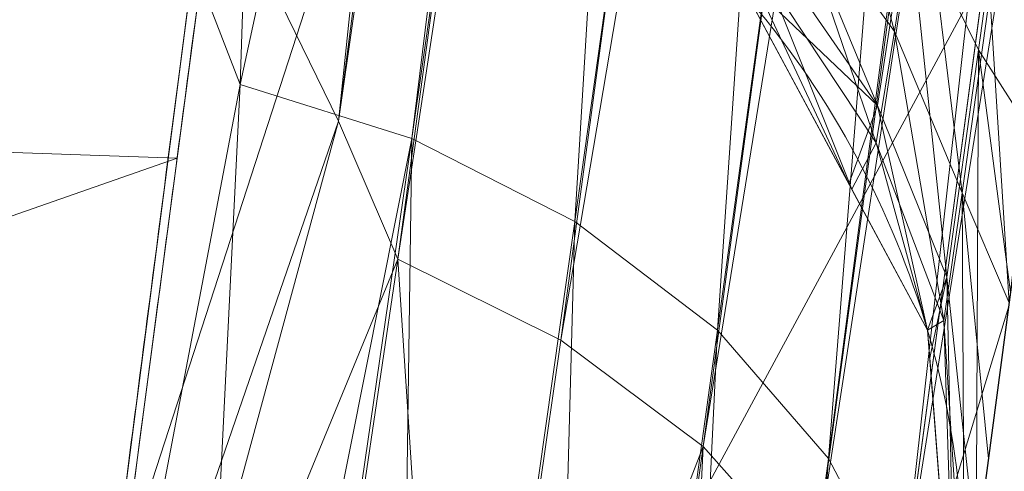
# Model space of a CAD drawing. Header units: millimetres. Extents: x -72 to 72, y -145 to 145.
# Tile 323 of 522: x -53.532 to -53.204, y 28.529 to 28.679. Entities that reach past the tile are written whole.
import ezdxf

# ---------------------------------------------------------------- set-up
doc = ezdxf.new("R2010")
doc.units = ezdxf.units.MM
doc.layers.add('1', color=7, linetype='CONTINUOUS')

msp = doc.modelspace()

# ---------------------------------------------------------------- linework, layer by layer
at = {"layer": '1', "color": 163, "linetype": 'Continuous', "lineweight": 13}
for p, q in [((-56.00921951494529, 7.430836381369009, -15.81189520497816), (-52.15256519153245, 36.50000000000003, -15.77823869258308)), ((-52.1525651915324, 36.49999999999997, -40.22176130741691), (-56.00921951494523, 7.430836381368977, -40.18810479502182))]:
    msp.add_line(p, q, dxfattribs=at)
at = {"layer": '1', "color": 163, "linetype": 'Continuous', "lineweight": 13, "extrusion": (0, 0, -1)}
for centre, radius in [((0, 2.781752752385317e-14, 144.004626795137), 61.0180546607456), ((-5.6843418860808e-14, -1.73472347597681e-14, 147), 60.9142135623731), ((3.46944695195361e-15, 0, 145), 60), ((-5.6843418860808e-14, -1.73472347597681e-14, 146), 59.50000000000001), ((0, -8.448341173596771e-14, 124.369789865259), 56.3952855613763)]:
    msp.add_circle(centre, radius, dxfattribs=at)
at = {"layer": '1', "color": 163, "linetype": 'Continuous', "lineweight": 13}
for centre, radius in [((0, -2.03130073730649e-13, -145), 60.4433756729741), ((5.6843418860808e-14, -1.73472347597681e-14, -146.707106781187), 60.20710678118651), ((-3.46944695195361e-15, 0, -146), 60)]:
    msp.add_circle(centre, radius, dxfattribs=at)
for centre, radius, start, end in [((0, 1.973953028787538e-14, -142.505083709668), 63.56377365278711, 137.7213100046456, 170.3791450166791), ((-53.5177484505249, 28.4910968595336, -23.6045386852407), 0.3, 352.4426084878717, 88.0000000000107)]:
    msp.add_arc(centre, radius, start, end, dxfattribs=at)
at = {"layer": '1', "color": 163, "linetype": 'Continuous', "lineweight": 13, "extrusion": (0, 0, -1)}
msp.add_arc((53.5177484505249, 28.4910968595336, 24.7140438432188), 0.3, 91.99999999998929, 187.5573915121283, dxfattribs=at)
at = {"layer": '1', "color": 163, "linetype": 'Continuous', "lineweight": 13}
for points, knots in [([(-55.85494532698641, 7.407445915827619, -13.2875975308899), (-55.82645239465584, 7.577320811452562, -13.23982112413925), (-55.76853522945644, 7.914895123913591, -13.13734433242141), (-55.64919850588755, 8.582914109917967, -12.91186899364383), (-55.43158160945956, 9.73691020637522, -12.47956651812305), (-55.0952656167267, 11.35428247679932, -11.79577721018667), (-54.64820188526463, 13.26387914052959, -10.92701186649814), (-54.15583694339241, 15.14866931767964, -10.02887431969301), (-53.61637115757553, 17.01449440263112, -9.11850107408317), (-53.0291365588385, 18.86358245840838, -8.203502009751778), (-52.39393467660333, 20.6976801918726, -7.290371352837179), (-51.71058913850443, 22.51872319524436, -6.385963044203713), (-50.97868889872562, 24.32680502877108, -5.493489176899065), (-49.93588671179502, 26.71750527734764, -4.319836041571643), (-48.50419212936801, 29.66625267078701, -2.890872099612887), (-46.57228500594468, 33.13358202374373, -1.257850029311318), (-45.13440071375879, 35.38883449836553, -0.2420193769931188), (-44.37604523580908, 36.50001129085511, 0.2429181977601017)], [0, 0, 0, 0, 0.015625, 0.03125, 0.0625, 0.125, 0.1875, 0.25, 0.3125, 0.375, 0.4375, 0.5, 0.5625, 0.625, 0.75, 0.875, 1, 1, 1, 1]), ([(-51.58127695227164, 36.49990215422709, -45.0071558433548), (-51.65224214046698, 36.23769391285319, -44.85745444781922), (-51.78977976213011, 35.70877376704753, -44.56353588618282), (-51.98289880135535, 34.89774026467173, -44.15051885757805), (-52.16287884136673, 34.06315945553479, -43.77743846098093), (-52.30135949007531, 33.34414071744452, -43.5213565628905), (-52.40472141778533, 32.75228106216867, -43.36462872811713), (-52.50018652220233, 32.16552045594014, -43.24975382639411), (-52.56697151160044, 31.70606232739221, -43.20912748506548), (-52.60982591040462, 31.38292883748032, -43.20913215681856), (-52.65268196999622, 31.06006398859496, -43.20861829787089), (-52.73428464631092, 30.44508124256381, -43.20782639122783), (-52.97700965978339, 28.61550141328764, -43.20576442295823), (-53.34420262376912, 25.84807621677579, -43.20233151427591), (-53.83377524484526, 22.15817348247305, -43.19787737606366), (-54.32334780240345, 18.46827087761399, -43.19342353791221), (-54.81292852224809, 14.77836909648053, -43.18891410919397), (-55.22086834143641, 11.70344482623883, -43.18545810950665), (-55.54732604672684, 9.243520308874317, -43.18196879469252), (-55.71051244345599, 8.013551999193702, -43.18051480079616), (-55.79205085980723, 7.398560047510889, -43.1801628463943)], [0, 0, 0, 0, 0.03125, 0.0625, 0.09375, 0.125, 0.140625, 0.15625, 0.1859375, 0.1875, 0.1890625, 0.21875, 0.25, 0.375, 0.5, 0.625, 0.75, 0.875, 0.9375, 1, 1, 1, 1]), ([(-56.49999999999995, 3.39911794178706e-11, 18.8148207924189), (-56.50000000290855, 0.8525320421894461, 18.81481937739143), (-56.43968527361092, 2.557543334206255, 18.79918655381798), (-56.08015889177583, 5.949738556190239, 18.7092512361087), (-55.18827118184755, 10.12382623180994, 18.49386785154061), (-53.45218122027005, 14.92966666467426, 18.08973159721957), (-51.11647556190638, 19.46227931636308, 17.55492511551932), (-48.25430524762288, 23.65957467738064, 16.89615347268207), (-44.94082940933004, 27.49541794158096, 16.14451985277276), (-41.24777732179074, 30.94825394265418, 15.33190842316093), (-38.57396060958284, 32.99249378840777, 14.75638544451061), (-37.19420519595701, 33.94961235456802, 14.4620287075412)], [0, 0, 0, 0, 0.0625, 0.125, 0.25, 0.375, 0.5, 0.625, 0.75, 0.875, 1, 1, 1, 1]), ([(-53.8505784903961, 29.20403469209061, -24.97916323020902), (-53.80995407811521, 29.50785784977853, -24.8715847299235), (-53.74809047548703, 29.97049541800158, -24.73843407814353), (-53.66331848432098, 30.60436852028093, -24.63343059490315), (-53.59818648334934, 31.09133502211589, -24.59719485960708), (-53.54420424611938, 31.49489039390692, -24.60509150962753), (-53.50127615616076, 31.81528964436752, -24.64643646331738), (-53.46926851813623, 32.05377827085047, -24.70326165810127), (-53.4388952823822, 32.2793032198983, -24.79888358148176), (-53.41246607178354, 32.47424331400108, -24.95192753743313), (-53.39891916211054, 32.57330555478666, -25.13228562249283), (-53.39432775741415, 32.60644324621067, -25.29281761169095), (-53.39343826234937, 32.61231597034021, -25.41668317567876), (-53.39537684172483, 32.59718286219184, -25.53719245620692), (-53.40290931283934, 32.54048528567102, -25.69146767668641), (-53.42076800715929, 32.40703563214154, -25.84957558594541), (-53.44907552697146, 32.1939860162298, -25.97428742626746), (-53.50742674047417, 31.75133855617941, -26.19271582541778), (-53.57713897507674, 31.2227548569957, -26.42342787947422), (-53.65695784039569, 30.61683202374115, -26.68376272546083), (-53.7160217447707, 30.1683458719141, -26.89301384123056), (-53.77415743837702, 29.72676815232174, -27.11723933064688), (-53.82107224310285, 29.3701740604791, -27.32282415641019), (-53.85716346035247, 29.09560809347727, -27.50338833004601), (-53.883291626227, 28.89660614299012, -27.64969029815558), (-53.90793710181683, 28.70853319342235, -27.81379384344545), (-53.93738282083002, 28.48335023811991, -28.0677781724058), (-53.96469487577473, 28.27385675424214, -28.43030750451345), (-53.98269879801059, 28.13451802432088, -28.92095779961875), (-53.9874595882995, 28.09548801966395, -29.42773065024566), (-53.98350580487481, 28.12283504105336, -29.84422734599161), (-53.97497156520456, 28.18536012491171, -30.17315702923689), (-53.96211849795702, 28.28059141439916, -30.50006231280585), (-53.93828399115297, 28.45849256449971, -30.87962728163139), (-53.89656161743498, 28.77133550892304, -31.28247585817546), (-53.82790191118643, 29.28681685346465, -31.71700685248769), (-53.74741965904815, 29.89114129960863, -32.00664919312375), (-53.66144889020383, 30.53652825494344, -32.18450179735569), (-53.57485665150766, 31.1863429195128, -32.29698683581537), (-53.50878543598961, 31.68198040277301, -32.32390192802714), (-53.4644445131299, 32.01455512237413, -32.32390952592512)], [0, 0, 0, 0, 0.0625, 0.09375, 0.125, 0.15625, 0.171875, 0.1875, 0.203125, 0.21875, 0.234375, 0.2421875, 0.25, 0.2578125, 0.265625, 0.28125, 0.296875, 0.3125, 0.375, 0.40625, 0.4375, 0.46875, 0.5, 0.515625, 0.53125, 0.546875, 0.5625, 0.59375, 0.625, 0.65625, 0.6875, 0.703125, 0.71875, 0.75, 0.78125, 0.8125, 0.875, 0.90625, 0.9375, 1, 1, 1, 1]), ([(-53.0396221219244, 32.01462385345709, -32.33874449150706), (-53.08345532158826, 31.68104114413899, -32.33875929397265), (-53.14876363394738, 31.18376002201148, -32.31176600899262), (-53.23433331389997, 30.53134963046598, -32.19869059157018), (-53.3192766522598, 29.88301145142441, -32.01972354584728), (-53.39870631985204, 29.27544877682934, -31.72796486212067), (-53.46621460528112, 28.75704765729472, -31.28957931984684), (-53.50702970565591, 28.44250079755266, -30.88272340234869), (-53.53005307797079, 28.26417107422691, -30.4996560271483), (-53.54224353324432, 28.16906979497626, -30.17013006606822), (-53.55011080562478, 28.10693565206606, -29.83889636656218), (-53.55324655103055, 28.08025905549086, -29.41994612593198), (-53.54745137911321, 28.12079892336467, -28.91003871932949), (-53.5283040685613, 28.26323419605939, -28.41566266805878), (-53.50001741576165, 28.47640185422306, -28.05092192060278), (-53.46976401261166, 28.70524296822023, -27.79559202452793), (-53.436178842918, 28.95875719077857, -27.57672163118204), (-53.39070645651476, 29.3004060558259, -27.34538198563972), (-53.3334507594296, 29.72991549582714, -27.09813812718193), (-53.27434759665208, 30.1728843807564, -26.87372235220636), (-53.21432851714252, 30.62254379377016, -26.66432132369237), (-53.1535026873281, 31.07809105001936, -26.46893661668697), (-53.09283823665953, 31.53144334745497, -26.27118660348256), (-53.04270695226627, 31.90589260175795, -26.09958182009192), (-53.00813902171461, 32.16392908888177, -25.97150896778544), (-52.98889901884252, 32.30567645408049, -25.89050316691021), (-52.97111084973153, 32.43431817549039, -25.79586039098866), (-52.95698484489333, 32.53490611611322, -25.66982252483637), (-52.94978618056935, 32.58546727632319, -25.51797548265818), (-52.94810404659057, 32.59684630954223, -25.4002737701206), (-52.94907538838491, 32.58891226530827, -25.27849673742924), (-52.95394312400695, 32.55245847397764, -25.12230271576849), (-52.96787871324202, 32.45086150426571, -24.94990069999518), (-52.99436227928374, 32.2565399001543, -24.80443762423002), (-53.02450453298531, 32.03239695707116, -24.71299796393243), (-53.05620034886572, 31.79494048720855, -24.65886809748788), (-53.09860706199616, 31.47594312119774, -24.61969240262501), (-53.15199332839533, 31.07278241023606, -24.61340375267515), (-53.2163161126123, 30.5869836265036, -24.65141034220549), (-53.29999519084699, 29.9544691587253, -24.75843714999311), (-53.36104741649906, 29.49253854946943, -24.89285215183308), (-53.40113131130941, 29.1890975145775, -25.0012334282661)], [0, 0, 0, 0, 0.0625, 0.09375, 0.125, 0.1875, 0.21875, 0.25, 0.28125, 0.296875, 0.3125, 0.34375, 0.375, 0.40625, 0.4375, 0.453125, 0.46875, 0.5, 0.53125, 0.5625, 0.59375, 0.625, 0.65625, 0.6875, 0.703125, 0.7109375, 0.71875, 0.734375, 0.7421875, 0.75, 0.7578125, 0.765625, 0.78125, 0.796875, 0.8125, 0.828125, 0.84375, 0.875, 0.90625, 0.9375, 1, 1, 1, 1]), ([(-53.11420727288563, 29.251714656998, -25.28314032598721), (-53.07337368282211, 29.55949394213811, -25.17321609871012), (-53.01050761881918, 30.03334089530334, -25.03681454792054), (-52.92472795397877, 30.67989692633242, -24.93695722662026), (-52.87055775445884, 31.08819963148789, -24.9143772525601), (-52.82712041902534, 31.4156043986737, -24.92156684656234), (-52.79472954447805, 31.65974752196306, -24.94496111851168), (-52.7681287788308, 31.86024825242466, -24.98628744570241), (-52.74766238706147, 32.01451172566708, -25.04344835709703), (-52.7357479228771, 32.10431586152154, -25.09313498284), (-52.72748424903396, 32.16660251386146, -25.14729066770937), (-52.72092545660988, 32.2160387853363, -25.21347460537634), (-52.71778893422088, 32.23968002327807, -25.28292966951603), (-52.71657900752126, 32.24879973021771, -25.34405068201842), (-52.71608062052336, 32.25255627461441, -25.38512377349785), (-52.7164421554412, 32.24983123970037, -25.45762554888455), (-52.72062386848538, 32.21831197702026, -25.53624583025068), (-52.72804474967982, 32.1623777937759, -25.59704612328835), (-52.73660050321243, 32.09788961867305, -25.64796077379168), (-52.74822542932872, 32.01026784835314, -25.70132399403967), (-52.76280244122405, 31.90039501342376, -25.75623240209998), (-52.77779970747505, 31.78735455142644, -25.80427646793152), (-52.79284645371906, 31.67394113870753, -25.85123403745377), (-52.81273765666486, 31.52401309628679, -25.9169942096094), (-52.83239350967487, 31.37585898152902, -25.98674700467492), (-52.85176858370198, 31.22982121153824, -26.06085993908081), (-52.87125650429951, 31.08293287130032, -26.13324354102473), (-52.8960042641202, 30.89639899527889, -26.21750610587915), (-52.91863663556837, 30.7258096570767, -26.28693596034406), (-52.93390458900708, 30.61072891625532, -26.32960333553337), (-52.94402066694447, 30.53447994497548, -26.35931526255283), (-52.9714359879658, 30.32783958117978, -26.44864731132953), (-53.00568424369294, 30.06969662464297, -26.57315447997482), (-53.04460250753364, 29.77635392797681, -26.71876277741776), (-53.08332119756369, 29.48451549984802, -26.8674625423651), (-53.13058915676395, 29.12823777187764, -27.06995409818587), (-53.17559559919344, 28.78900601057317, -27.30054561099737), (-53.20915333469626, 28.53606778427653, -27.51026589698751), (-53.2402020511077, 28.3020410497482, -27.74116471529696), (-53.27189666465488, 28.06314592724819, -28.07874691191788), (-53.30591614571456, 27.80672733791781, -28.69011872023), (-53.31618856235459, 27.72929997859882, -29.52123865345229), (-53.30091506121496, 27.8444225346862, -30.34569726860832), (-53.27052785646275, 28.07346318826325, -30.87750536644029), (-53.24774376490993, 28.24519610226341, -31.15857704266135), (-53.22796076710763, 28.39430855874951, -31.3553311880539), (-53.2058624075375, 28.56087283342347, -31.53720072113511), (-53.173869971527, 28.80201276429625, -31.76029207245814), (-53.11193086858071, 29.26887283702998, -32.09761337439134), (-53.01108148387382, 30.02901544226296, -32.4189215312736), (-52.9042321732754, 30.8343819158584, -32.57485926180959), (-52.81777041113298, 31.48607919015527, -32.63042108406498), (-52.77438358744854, 31.81310322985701, -32.63855852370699), (-52.75269788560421, 31.9765571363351, -32.63855852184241)], [0, 0, 0, 0, 0.0625, 0.09375, 0.125, 0.140625, 0.15625, 0.171875, 0.1796875, 0.1875, 0.19140625, 0.1953125, 0.203125, 0.205078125, 0.20703125, 0.2109375, 0.21875, 0.22265625, 0.2265625, 0.234375, 0.2421875, 0.25, 0.2578125, 0.265625, 0.28125, 0.2890625, 0.296875, 0.3125, 0.328125, 0.33203125, 0.3359375, 0.34375, 0.375, 0.390625, 0.40625, 0.4375, 0.46875, 0.484375, 0.5, 0.53125, 0.5625, 0.625, 0.6875, 0.71875, 0.734375, 0.75, 0.765625, 0.78125, 0.8125, 0.875, 0.9375, 0.96875, 1, 1, 1, 1]), ([(-53.1142072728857, 29.251714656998, -25.2831403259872), (-53.1198259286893, 29.2093645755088, -25.2982657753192), (-53.12570754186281, 29.165032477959, -25.3085961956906), (-53.1405067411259, 29.0534849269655, -25.3215025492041), (-53.14968361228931, 28.9843151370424, -25.3176370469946), (-53.1670984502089, 28.8530524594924, -25.2874496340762), (-53.175578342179, 28.7891360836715, -25.2607399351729), (-53.1906589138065, 28.6754677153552, -25.1886655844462), (-53.1974741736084, 28.6240983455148, -25.1423988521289), (-53.20854011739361, 28.540689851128, -25.0370187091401), (-53.2129520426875, 28.5074353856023, -24.9765218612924), (-53.2188195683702, 28.4632094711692, -24.8495564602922), (-53.2203543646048, 28.4516410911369, -24.7813374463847), (-53.2203543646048, 28.4516410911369, -24.7140438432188)], [0, 0, 0, 0, 0.117424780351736, 0.117424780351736, 0.294882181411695, 0.294882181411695, 0.472126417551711, 0.472126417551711, 0.648568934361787, 0.648568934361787, 0.824258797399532, 0.824258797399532, 1, 1, 1, 1]), ([(-53.2203543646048, 28.4516410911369, -23.6045386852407), (-53.2203543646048, 28.4516410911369, -23.542815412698), (-53.2190663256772, 28.461349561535, -23.4803698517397), (-53.2138670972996, 28.5005382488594, -23.3572101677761), (-53.2096378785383, 28.5324155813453, -23.2955243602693), (-53.1988661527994, 28.613606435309, -23.1877075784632), (-53.1921692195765, 28.6640839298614, -23.1401059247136), (-53.177287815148, 28.7762510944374, -23.0654878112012), (-53.1688979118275, 28.8394891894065, -23.0374343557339), (-53.1602532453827, 28.9046475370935, -23.0209411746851)], [0, 0, 0, 0, 0.232600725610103, 0.232600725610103, 0.488048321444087, 0.488048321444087, 0.744040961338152, 0.744040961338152, 1, 1, 1, 1]), ([(-43.49406425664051, 28.81303012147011, 9.620447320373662), (-43.92214782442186, 28.40250452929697, 9.251298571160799), (-44.7540545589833, 27.5747907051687, 8.492518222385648), (-46.32434367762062, 25.89357736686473, 6.90503926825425), (-48.117922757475, 23.74553324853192, 4.81046271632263), (-49.69540610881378, 21.54280172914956, 2.602856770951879), (-50.8308838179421, 19.75379474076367, 0.7804311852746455), (-51.61966501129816, 18.40078680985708, -0.6126529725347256), (-52.34854273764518, 17.03388603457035, -2.024556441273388), (-53.01897271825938, 15.65156862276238, -3.450374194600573), (-53.59199337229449, 14.34417674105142, -4.800790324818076), (-53.96342189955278, 13.40864849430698, -5.769931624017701), (-54.17204035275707, 12.85176203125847, -6.348342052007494), (-54.37670119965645, 12.29306055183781, -6.926387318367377), (-54.7050176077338, 11.34015020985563, -7.894232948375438), (-55.12465099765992, 9.961197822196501, -9.229742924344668), (-55.4561781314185, 8.6866414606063, -10.37814030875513), (-55.66777480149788, 7.746774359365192, -11.13127746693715), (-55.78348839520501, 7.188218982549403, -11.53516787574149), (-55.83992456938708, 6.898553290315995, -11.72213740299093), (-55.86788348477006, 6.750159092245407, -11.8099598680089)], [0, 0, 0, 0, 0.0625, 0.125, 0.25, 0.375, 0.4375, 0.5, 0.5625, 0.625, 0.6875, 0.73828125, 0.75, 0.76171875, 0.8125, 0.875, 0.9375, 0.96875, 0.984375, 1, 1, 1, 1])]:
    msp.add_open_spline(points, degree=3, knots=knots, dxfattribs=at)
for points in [[(-55.64790219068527, 24.7760433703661, -146.9999998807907), (-40.75956344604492, 45.26808112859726, -146.9999998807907), (-44.90850120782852, 44.20536756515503, -146.9999998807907), (-48.32958057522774, 42.23020374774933, -146.9999998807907)], [(-55.64790219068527, 24.7760433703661, -146.9999998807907), (-52.25826054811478, 41.81728512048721, -146.9999998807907), (-56.01524189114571, 43.03799942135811, -146.9999998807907)], [(-55.17275258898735, 42.60606318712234, -142.3978209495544), (-51.58183351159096, 41.77051782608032, -142.4560397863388), (-59.57487970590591, 22.16274105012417, -142.5050795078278)], [(-48.32958057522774, 42.23020374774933, -146.9999998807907), (-52.25826054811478, 41.81728512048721, -146.9999998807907), (-55.64790219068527, 24.7760433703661, -146.9999998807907)], [(-59.57487970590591, 22.16274105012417, -142.5050795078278), (-51.58183351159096, 41.77051782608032, -142.4560397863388), (-49.467783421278, 41.93683713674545, -142.4825936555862)], [(-49.467783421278, 41.93683713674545, -142.4825936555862), (-48.48527908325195, 41.10390692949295, -142.5050795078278), (-59.57487970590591, 22.16274105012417, -142.5050795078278)], [(-56.89024180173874, 41.52245447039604, -163.0000025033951), (-52.44118720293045, 40.07687047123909, -163.0000025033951), (-55.84102869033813, -40.98785668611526, -163.0000025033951), (-62.30000033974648, 2.306488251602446e-14, -163.0000025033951)], [(-51.26524344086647, -40.01524299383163, -163.0000025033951), (-55.84102869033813, -40.98785668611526, -163.0000025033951), (-52.44118720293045, 40.07687047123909, -163.0000025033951)], [(-50.327118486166, 39.30196911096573, -124.499998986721), (-66.3716048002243, 38.97576406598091, -124.7374713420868), (-48.8397516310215, 28.19764241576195, -124.3697926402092)], [(-48.8397516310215, 28.19764241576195, -124.3697926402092), (-66.3716048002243, 38.97576406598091, -124.7374713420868), (-63.87515366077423, 24.81896802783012, -124.5815604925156)], [(-54.11678180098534, 14.93554562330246, -10.03859750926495), (-52.15256661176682, 36.4999994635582, -15.77823795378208), (-56.00921809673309, 7.43083655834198, -15.81189595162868)], [(-54.00697141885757, 20.85279487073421, -43.19630190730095), (-56.00921809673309, 7.43083655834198, -40.18810391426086), (-52.15256661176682, 36.4999994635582, -40.22176191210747)], [(-56.00921809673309, 7.43083655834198, -15.81189595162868), (-52.15256661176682, 36.4999994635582, -15.77823795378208), (-55.15611171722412, 13.86105455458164, -22.94190414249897), (-55.19017949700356, 13.60426750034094, -22.88461662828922)], [(-55.72725832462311, 9.556087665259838, -32.51549229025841), (-55.69746345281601, 9.78065375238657, -32.38438814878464), (-52.15256661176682, 36.4999994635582, -40.22176191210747), (-56.00921809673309, 7.43083655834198, -40.18810391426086)], [(-52.15256661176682, 36.4999994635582, -40.22176191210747), (-55.69746345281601, 9.78065375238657, -32.38438814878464), (-55.38908392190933, 12.10504025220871, -32.39990398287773), (-55.35539612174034, 12.35896814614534, -32.45671093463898)], [(-52.15256661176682, 36.4999994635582, -40.22176191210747), (-55.35539612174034, 12.35896814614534, -32.45671093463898), (-55.19017949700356, 13.60426750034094, -32.45671093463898)], [(-55.19017949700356, 13.60426750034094, -32.45671093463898), (-55.16925826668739, 13.76197207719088, -32.43578970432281), (-52.15256661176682, 36.4999994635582, -40.22176191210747)], [(-55.16925826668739, 13.76197207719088, -32.43578970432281), (-55.13860285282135, 13.9930360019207, -32.31465071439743), (-52.15256661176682, 36.4999994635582, -40.22176191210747)], [(-52.15256661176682, 36.4999994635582, -15.77823795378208), (-55.12889102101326, 14.0662407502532, -23.10050651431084), (-55.15611171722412, 13.86105455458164, -22.94190414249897)], [(-52.15256661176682, 36.4999994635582, -40.22176191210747), (-55.13860285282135, 13.9930360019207, -32.31465071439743), (-54.94154617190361, 15.47832973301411, -32.39945322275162), (-54.90758270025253, 15.73430746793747, -32.45671093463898)], [(-54.8991933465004, 15.7975647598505, -22.88461662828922), (-54.91981655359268, 15.64210280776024, -22.9052696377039), (-55.12889102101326, 14.0662407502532, -23.10050651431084), (-52.15256661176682, 36.4999994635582, -15.77823795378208)], [(-52.15256661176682, 36.4999994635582, -40.22176191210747), (-54.90758270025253, 15.73430746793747, -32.45671093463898), (-54.11076918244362, 21.74023352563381, -32.45671093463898)], [(-52.15256661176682, 36.4999994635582, -15.77823795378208), (-54.11076918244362, 21.74023352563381, -22.88461662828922), (-54.8991933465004, 15.7975647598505, -22.88461662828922)], [(-51.06634274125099, 36.4999994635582, -10.04558708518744), (-54.11678180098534, 14.93554562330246, -10.03859750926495), (-53.73421683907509, 16.59246534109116, -9.323500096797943)], [(-54.11678180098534, 14.93554562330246, -10.03859750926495), (-51.06634274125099, 36.4999994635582, -10.04558708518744), (-52.15256661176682, 36.4999994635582, -15.77823795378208)], [(-52.15256661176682, 36.4999994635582, -15.77823795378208), (-54.07670140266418, 21.99701964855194, -22.94190414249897), (-54.11076918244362, 21.74023352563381, -22.88461662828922)], [(-54.11076918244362, 21.74023352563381, -32.45671093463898), (-54.08984422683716, 21.8979362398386, -32.43578970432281), (-52.15256661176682, 36.4999994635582, -40.22176191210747)], [(-54.08984422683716, 21.8979362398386, -32.43578970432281), (-54.05918881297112, 22.129001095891, -32.31465071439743), (-52.15256661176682, 36.4999994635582, -40.22176191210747)], [(-52.15256661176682, 36.4999994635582, -15.77823795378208), (-54.04947698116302, 22.20220491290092, -23.10050651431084), (-54.07670140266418, 21.99701964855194, -22.94190414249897)], [(-54.05918881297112, 22.129001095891, -32.31465071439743), (-54.03850600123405, 22.28490635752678, -32.10991621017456), (-52.15256661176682, 36.4999994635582, -40.22176191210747)], [(-53.77022176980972, 24.30708147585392, -22.9052696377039), (-53.80082875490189, 24.07636865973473, -23.02640490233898), (-54.04947698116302, 22.20220491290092, -23.10050651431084), (-52.15256661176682, 36.4999994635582, -15.77823795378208)], [(-52.15256661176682, 36.4999994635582, -40.22176191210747), (-54.03850600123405, 22.28490635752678, -32.10991621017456), (-53.78328263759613, 24.20861646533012, -32.39990398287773), (-53.74959483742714, 24.46254342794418, -32.45671093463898)], [(-52.15256661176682, 36.4999994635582, -40.22176191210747), (-52.76455357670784, 30.2168820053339, -43.20760443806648), (-54.00697141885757, 20.85279487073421, -43.19630190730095)], [(-53.74959483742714, 24.46254342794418, -22.88461662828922), (-53.77022176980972, 24.30708147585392, -22.9052696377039), (-52.15256661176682, 36.4999994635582, -15.77823795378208)], [(-52.15256661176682, 36.4999994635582, -15.77823795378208), (-53.47910150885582, 26.50136686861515, -22.88461662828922), (-53.74959483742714, 24.46254342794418, -22.88461662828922)], [(-52.15256661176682, 36.4999994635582, -40.22176191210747), (-53.74959483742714, 24.46254342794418, -32.45671093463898), (-53.47910150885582, 26.50136686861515, -32.45671093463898)], [(-50.74299871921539, 36.4999994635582, -8.33908561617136), (-53.73421683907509, 16.59246534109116, -9.323500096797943), (-49.42314326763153, 27.4006724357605, -4.006840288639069)], [(-50.74299871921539, 36.4999994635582, -8.33908561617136), (-51.06634274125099, 36.4999994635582, -10.04558708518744), (-53.73421683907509, 16.59246534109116, -9.323500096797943)], [(-52.15256661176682, 36.4999994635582, -15.77823795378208), (-53.44503372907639, 26.75815299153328, -22.94190414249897), (-53.47910150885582, 26.50136686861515, -22.88461662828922)], [(-53.47910150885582, 26.50136686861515, -32.45671093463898), (-53.45817655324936, 26.65906958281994, -32.43578970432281), (-52.15256661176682, 36.4999994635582, -40.22176191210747)], [(-53.45817655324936, 26.65906958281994, -32.43578970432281), (-53.42752113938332, 26.89013443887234, -32.31465071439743), (-52.15256661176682, 36.4999994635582, -40.22176191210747)], [(-52.15256661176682, 36.4999994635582, -15.77823795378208), (-53.41780930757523, 26.96333825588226, -23.10050651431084), (-53.44503372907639, 26.75815299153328, -22.94190414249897)], [(-53.42752113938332, 26.89013443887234, -32.31465071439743), (-53.40683832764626, 27.04603970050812, -32.10991621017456), (-52.15256661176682, 36.4999994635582, -40.22176191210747)], [(-53.16025391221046, 28.90464663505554, -23.02094176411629), (-53.16852033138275, 28.84233556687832, -23.04044552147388), (-53.41780930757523, 26.96333825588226, -23.10050651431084), (-52.15256661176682, 36.4999994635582, -15.77823795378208)], [(-52.15256661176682, 36.4999994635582, -40.22176191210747), (-53.40683832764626, 27.04603970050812, -32.10991621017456), (-53.0993640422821, 29.36360239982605, -32.11509063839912), (-52.86545678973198, 31.12663514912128, -32.5973853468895)], [(-48.70857298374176, 35.38884967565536, -146.7071026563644), (-58.89143794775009, 12.51776143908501, -146.7071026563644), (-58.19978192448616, 12.37074565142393, -145.9999978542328), (-48.13650995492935, 34.97322276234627, -145.9999978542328)], [(-48.54102060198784, 35.26711463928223, -144.9999958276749), (-48.54102060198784, 35.26711463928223, -145.9999978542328), (-58.68885666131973, 12.47470173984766, -145.9999978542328), (-58.68885666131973, 12.47470173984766, -144.9999958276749)], [(-48.54102060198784, 35.26711463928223, -144.9999958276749), (-54.8127256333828, 24.40419793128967, -144.9999958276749), (-52.34549939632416, 30.22168762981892, -144.9999958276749)], [(-54.8127256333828, 24.40419793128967, -145.9999978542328), (-48.54102060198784, 35.26711463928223, -145.9999978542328), (-48.13650995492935, 34.97322276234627, -145.9999978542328), (-54.35595288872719, 24.20083060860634, -145.9999978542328)], [(-57.84228444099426, 17.84198172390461, -146.9238847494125), (-50.01349747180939, 34.09862518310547, -146.9238847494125), (-50.32968521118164, 34.31419655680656, -146.9999998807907), (-58.20796638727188, 17.95477978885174, -146.9999998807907)], [(-57.53227323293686, 17.74635538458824, -146.7071026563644), (-49.74544793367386, 33.91586989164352, -146.7071026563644), (-50.01349747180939, 34.09862518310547, -146.9238847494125), (-57.84228444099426, 17.84198172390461, -146.9238847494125)], [(-51.48215219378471, 16.72756485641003, -123.8834485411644), (-43.79333183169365, 31.8177193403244, -123.8834485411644), (-45.6247441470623, 33.14831852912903, -124.3697926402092), (-53.63510549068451, 17.42710173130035, -124.3697926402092)], [(-52.95457690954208, 31.93282708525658, -26.0574147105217), (-52.99850925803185, 31.93169832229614, -26.04340948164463), (-53.42567339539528, 28.64500693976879, -27.86738984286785)], [(-53.42567339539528, 28.64500693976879, -27.86738984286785), (-53.4059964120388, 28.59905175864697, -27.87814848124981), (-52.95457690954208, 31.93282708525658, -26.0574147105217)], [(-53.42567339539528, 28.64500693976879, -27.86738984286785), (-52.99850925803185, 31.93169832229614, -26.04340948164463), (-53.23651432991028, 30.45633062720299, -26.74265392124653)], [(-52.90164425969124, 31.91389888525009, -26.03269927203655), (-52.95457690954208, 31.93282708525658, -26.0574147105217), (-53.4059964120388, 28.59905175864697, -27.87814848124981)], [(-53.4059964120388, 28.59905175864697, -27.87814848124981), (-53.35181951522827, 28.57209369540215, -27.86035276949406), (-52.90164425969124, 31.91389888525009, -26.03269927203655)], [(-52.90164425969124, 31.91389888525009, -26.03269927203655), (-53.35181951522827, 28.57209369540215, -27.86035276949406), (-53.09257283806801, 30.10106272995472, -26.80406905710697)], [(-61.03601306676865, 13.93107138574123, -142.6799148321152), (-54.2180985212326, 31.30283206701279, -142.6799148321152), (-53.37788164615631, 30.81773594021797, -143.2514041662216), (-60.09013950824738, 13.71518243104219, -143.2514041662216)], [(-59.4882033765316, 13.57779465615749, -144.0046280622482), (-60.09013950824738, 13.71518243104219, -143.2514041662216), (-53.37788164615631, 30.81773594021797, -143.2514041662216), (-52.84318700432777, 30.50902672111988, -144.0046280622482)], [(-60.68379059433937, 6.378123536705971, -144.0046280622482), (-52.84318700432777, 30.50902672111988, -144.0046280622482), (-52.34549939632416, 30.22168762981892, -144.9999958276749), (-60.11226028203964, 6.318053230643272, -144.9999958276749)], [(-53.23651432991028, 30.45633062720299, -26.74265392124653), (-53.46664413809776, 28.72873470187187, -27.78031677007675), (-53.42567339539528, 28.64500693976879, -27.86738984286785)], [(-57.48506635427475, 18.67802999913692, -144.9999958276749), (-52.34549939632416, 30.22168762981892, -144.9999958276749), (-54.8127256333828, 24.40419793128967, -144.9999958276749)], [(-53.35181951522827, 28.57209369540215, -27.86035276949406), (-53.3045269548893, 28.53679656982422, -27.83423103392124), (-53.09257283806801, 30.10106272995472, -26.80406905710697)], [(-53.05563658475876, 30.07497824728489, -26.76052786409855), (-53.09257283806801, 30.10106272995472, -26.80406905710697), (-53.3045269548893, 28.53679656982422, -27.83423103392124)], [(-53.23857441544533, 28.48673984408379, -31.27870708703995), (-53.02569270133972, 30.07969632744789, -32.27555006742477), (-53.0993640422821, 29.36360239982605, -32.11509063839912)], [(-53.06070297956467, 30.07204830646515, -32.2110541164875), (-53.02569270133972, 30.07969632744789, -32.27555006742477), (-53.23857441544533, 28.48673984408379, -31.27870708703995)], [(-53.3045269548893, 28.53679656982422, -27.83423103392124), (-53.26763913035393, 28.49532105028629, -27.80130505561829), (-53.05563658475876, 30.07497824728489, -26.76052786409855)], [(-53.03038656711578, 30.04780597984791, -26.71156451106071), (-53.05563658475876, 30.07497824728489, -26.76052786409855), (-53.26763913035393, 28.49532105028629, -27.80130505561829)], [(-53.23857441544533, 28.48673984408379, -31.27870708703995), (-53.262859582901, 28.53275649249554, -31.24282881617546), (-53.06070297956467, 30.07204830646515, -32.2110541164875)], [(-53.06070297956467, 30.07204830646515, -32.2110541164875), (-53.262859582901, 28.53275649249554, -31.24282881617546), (-53.20443958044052, 29.26682867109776, -31.79892152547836)], [(-53.26763913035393, 28.49532105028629, -27.80130505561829), (-53.24328318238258, 28.45065854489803, -27.76401303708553), (-53.03038656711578, 30.04780597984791, -26.71156451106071)], [(-53.20287123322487, 28.58341671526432, -27.47311256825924), (-53.03038656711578, 30.04780597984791, -26.71156451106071), (-53.24328318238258, 28.45065854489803, -27.76401303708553)], [(-53.22754755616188, 28.39742228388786, -31.35291859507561), (-53.0993640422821, 29.36360239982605, -32.11509063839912), (-53.40683832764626, 27.04603970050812, -32.10991621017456)], [(-53.0993640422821, 29.36360239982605, -32.11509063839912), (-53.22754755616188, 28.39742228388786, -31.35291859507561), (-53.23857441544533, 28.48673984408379, -31.27870708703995)], [(-53.34708839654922, 28.61161902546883, -31.18608333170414), (-53.40136215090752, 28.63915450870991, -31.16903640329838), (-53.30448970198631, 29.31447699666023, -31.74226358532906)], [(-53.32164093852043, 29.28676642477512, -31.69936686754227), (-53.30448970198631, 29.31447699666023, -31.74226358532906), (-53.40136215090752, 28.63915450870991, -31.16903640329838)], [(-53.30448970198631, 29.31447699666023, -31.74226358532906), (-53.25120687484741, 29.29331921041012, -31.76553919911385), (-53.34708839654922, 28.61161902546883, -31.18608333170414)], [(-53.29973995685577, 28.57541292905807, -31.21117129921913), (-53.34708839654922, 28.61161902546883, -31.18608333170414), (-53.25120687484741, 29.29331921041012, -31.76553919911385)], [(-53.25120687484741, 29.29331921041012, -31.76553919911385), (-53.20443958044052, 29.26682867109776, -31.79892152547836), (-53.29973995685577, 28.57541292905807, -31.21117129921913)], [(-53.40136215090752, 28.63915450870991, -31.16903640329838), (-53.45843732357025, 28.657091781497, -31.16034902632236), (-53.32164093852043, 29.28676642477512, -31.69936686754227)], [(-53.45126613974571, 28.87176722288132, -31.37771412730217), (-53.32164093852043, 29.28676642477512, -31.69936686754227), (-53.45843732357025, 28.657091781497, -31.16034902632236)], [(-53.262859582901, 28.53275649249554, -31.24282881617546), (-53.29973995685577, 28.57541292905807, -31.21117129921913), (-53.20443958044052, 29.26682867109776, -31.79892152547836)], [(-53.85056883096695, 29.14575301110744, -27.47147344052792), (-53.91582101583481, 28.64776737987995, -27.94155478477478), (-53.46664413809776, 28.72873470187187, -27.78031677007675)], [(-53.17793413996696, 28.77139113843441, -25.24742484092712), (-53.14668640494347, 29.00691516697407, -25.3159124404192), (-53.20287123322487, 28.58341671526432, -27.47311256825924), (-53.27529087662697, 28.03756110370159, -28.16416695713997)], [(-53.45843732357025, 28.657091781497, -31.16034902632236), (-53.47388610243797, 28.69738079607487, -31.13293461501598), (-53.45126613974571, 28.87176722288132, -31.37771412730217)], [(-53.16852033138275, 28.84233556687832, -23.04044552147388), (-53.19525673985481, 28.64081598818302, -23.16595241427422), (-53.41780930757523, 26.96333825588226, -23.10050651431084)], [(-53.93699556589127, 28.46832573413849, -30.8598130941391), (-53.88827994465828, 28.83375808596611, -31.25741332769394), (-53.45968902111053, 28.80685031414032, -31.28658980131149)], [(-53.45968902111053, 28.80685031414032, -31.28658980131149), (-53.51182818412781, 28.40484119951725, -30.72231076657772), (-53.93699556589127, 28.46832573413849, -30.8598130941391)], [(-53.24090272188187, 28.67473103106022, -24.9182190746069), (-53.27654629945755, 28.72429974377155, -24.89468082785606), (-53.26741933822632, 28.77495251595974, -24.97111633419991)], [(-53.26741933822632, 28.77495251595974, -24.97111633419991), (-53.23194712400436, 28.73252704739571, -25.00392124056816), (-53.24090272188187, 28.67473103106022, -24.9182190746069)], [(-53.27529087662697, 28.03756110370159, -28.16416695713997), (-53.20272222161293, 28.58453802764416, -25.09239874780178), (-53.17793413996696, 28.77139113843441, -25.24742484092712)], [(-53.21842059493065, 28.6211185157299, -24.94467608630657), (-53.24090272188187, 28.67473103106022, -24.9182190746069), (-53.23194712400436, 28.73252704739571, -25.00392124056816)], [(-53.23194712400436, 28.73252704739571, -25.00392124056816), (-53.20917442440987, 28.68698351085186, -25.04057064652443), (-53.21842059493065, 28.6211185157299, -24.94467608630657)], [(-53.91582101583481, 28.64776737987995, -27.94155478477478), (-53.4793846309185, 28.6326240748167, -27.91912294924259), (-53.46664413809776, 28.72873470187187, -27.78031677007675)], [(-53.42567339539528, 28.64500693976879, -27.86738984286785), (-53.46664413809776, 28.72873470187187, -27.78031677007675), (-53.51028591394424, 28.39946746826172, -28.25585380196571)], [(-53.27839031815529, 28.72719988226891, -23.42147752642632), (-53.28280478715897, 28.70267629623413, -23.4795156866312), (-53.24647948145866, 28.65016274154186, -23.46301451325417)], [(-53.27839031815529, 28.72719988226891, -23.42147752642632), (-53.24647948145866, 28.65016274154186, -23.46301451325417), (-53.23635414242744, 28.71626242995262, -23.33749644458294)], [(-53.20547893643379, 28.72220240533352, -23.24326522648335), (-53.19525673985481, 28.64081598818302, -23.16595241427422), (-53.18357050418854, 28.72890420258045, -23.11109006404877)], [(-53.24692651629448, 28.63773517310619, -24.82040971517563), (-53.28291282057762, 28.69207225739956, -24.8078852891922), (-53.27654629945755, 28.72429974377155, -24.89468082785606)], [(-53.27654629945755, 28.72429974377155, -24.89468082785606), (-53.24090272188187, 28.67473103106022, -24.9182190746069), (-53.24692651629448, 28.63773517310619, -24.82040971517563)], [(-53.23635414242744, 28.71626242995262, -23.33749644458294), (-53.21290716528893, 28.66868674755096, -23.30303378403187), (-53.20547893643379, 28.72220240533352, -23.24326522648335)], [(-53.19525673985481, 28.64081598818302, -23.16595241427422), (-53.20547893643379, 28.72220240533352, -23.24326522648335), (-53.21290716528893, 28.66868674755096, -23.30303378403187)], [(-53.23635414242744, 28.71626242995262, -23.33749644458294), (-53.24647948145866, 28.65016274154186, -23.46301451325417), (-53.22347953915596, 28.59308756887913, -23.44432659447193)], [(-53.22347953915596, 28.59308756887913, -23.44432659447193), (-53.21290716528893, 28.66868674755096, -23.30303378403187), (-53.23635414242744, 28.71626242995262, -23.33749644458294)], [(-53.18572744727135, 28.71262654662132, -25.19867196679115), (-53.20272222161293, 28.58453802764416, -25.09239874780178), (-53.20917442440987, 28.68698351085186, -25.04057064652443)], [(-53.24647948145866, 28.65016274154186, -23.46301451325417), (-53.28280478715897, 28.70267629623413, -23.4795156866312), (-53.28572168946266, 28.68764847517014, -23.54096621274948)], [(-53.52351441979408, 28.31475622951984, -30.59586323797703), (-53.47388610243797, 28.69738079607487, -31.13293461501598), (-53.45843732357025, 28.657091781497, -31.16034902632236)], [(-53.25505137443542, 28.62230129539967, -24.71404336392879), (-53.28868329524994, 28.68481911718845, -24.71404336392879), (-53.28291282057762, 28.69207225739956, -24.8078852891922)], [(-53.28291282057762, 28.69207225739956, -24.8078852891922), (-53.24692651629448, 28.63773517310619, -24.82040971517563), (-53.25505137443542, 28.62230129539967, -24.71404336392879)], [(-53.28572168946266, 28.68764847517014, -23.54096621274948), (-53.28748002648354, 28.68258208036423, -23.60453829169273), (-53.25603485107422, 28.62412668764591, -23.60453829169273)], [(-53.28572168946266, 28.68764847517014, -23.54096621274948), (-53.25603485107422, 28.62412668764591, -23.60453829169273), (-53.24647948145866, 28.65016274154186, -23.46301451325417)], [(-53.28868329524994, 28.68481911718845, -23.60453829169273), (-53.28868329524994, 28.68481911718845, -24.71404336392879), (-53.22985351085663, 28.57545763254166, -24.71404336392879), (-53.22985351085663, 28.57545763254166, -23.60453829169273)], [(-53.21842059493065, 28.6211185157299, -24.94467608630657), (-53.20917442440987, 28.68698351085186, -25.04057064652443), (-53.20272222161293, 28.58453802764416, -25.09239874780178)], [(-53.22448164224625, 28.57870422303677, -24.83460493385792), (-53.24692651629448, 28.63773517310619, -24.82040971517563), (-53.24090272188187, 28.67473103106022, -24.9182190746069)], [(-53.24090272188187, 28.67473103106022, -24.9182190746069), (-53.21842059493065, 28.6211185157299, -24.94467608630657), (-53.22448164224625, 28.57870422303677, -24.83460493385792)], [(-53.21290716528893, 28.66868674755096, -23.30303378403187), (-53.22347953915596, 28.59308756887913, -23.44432659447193), (-53.21371927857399, 28.50165404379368, -23.36415089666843)], [(-53.21371927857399, 28.50165404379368, -23.36415089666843), (-53.20225656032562, 28.58806028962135, -23.24108779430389), (-53.21290716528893, 28.66868674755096, -23.30303378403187)], [(-53.21290716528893, 28.66868674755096, -23.30303378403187), (-53.20225656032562, 28.58806028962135, -23.24108779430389), (-53.19525673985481, 28.64081598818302, -23.16595241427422)], [(-53.45843732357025, 28.657091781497, -31.16034902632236), (-53.47847193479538, 28.25185842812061, -30.43506108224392), (-53.52351441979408, 28.31475622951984, -30.59586323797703)], [(-53.47847193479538, 28.25185842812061, -30.43506108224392), (-53.45843732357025, 28.657091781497, -31.16034902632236), (-53.40136215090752, 28.63915450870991, -31.16903640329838)], [(-53.24647948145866, 28.65016274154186, -23.46301451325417), (-53.25603485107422, 28.62412668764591, -23.60453829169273), (-53.22985351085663, 28.57545763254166, -23.60453829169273)], [(-53.22985351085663, 28.57545763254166, -23.60453829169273), (-53.22347953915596, 28.59308756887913, -23.44432659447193), (-53.24647948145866, 28.65016274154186, -23.46301451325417)], [(-53.4793846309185, 28.6326240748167, -27.91912294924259), (-53.91582101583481, 28.64776737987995, -27.94155478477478), (-53.9388470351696, 28.47202494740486, -28.10744941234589)], [(-53.51028591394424, 28.39946746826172, -28.25585380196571), (-53.50006371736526, 28.37069891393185, -28.23702618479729), (-53.42567339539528, 28.64500693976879, -27.86738984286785)], [(-53.4059964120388, 28.59905175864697, -27.87814848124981), (-53.42567339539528, 28.64500693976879, -27.86738984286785), (-53.50006371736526, 28.37069891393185, -28.23702618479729)], [(-53.40136215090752, 28.63915450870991, -31.16903640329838), (-53.46271395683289, 28.21636199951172, -30.40119633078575), (-53.47847193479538, 28.25185842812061, -30.43506108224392)], [(-53.4076988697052, 28.18448282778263, -30.40972165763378), (-53.46271395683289, 28.21636199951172, -30.40119633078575), (-53.40136215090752, 28.63915450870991, -31.16903640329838)], [(-53.19525673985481, 28.64081598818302, -23.16595241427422), (-53.21371927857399, 28.50165404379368, -23.36415089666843), (-53.41780930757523, 26.96333825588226, -23.10050651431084)], [(-53.40136215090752, 28.63915450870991, -31.16903640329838), (-53.34708839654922, 28.61161902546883, -31.18608333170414), (-53.4076988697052, 28.18448282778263, -30.40972165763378)], [(-53.22985351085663, 28.57545763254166, -24.71404336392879), (-53.25505137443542, 28.62230129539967, -24.71404336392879), (-53.24692651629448, 28.63773517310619, -24.82040971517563)], [(-53.24692651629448, 28.63773517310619, -24.82040971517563), (-53.22448164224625, 28.57870422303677, -24.83460493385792), (-53.22985351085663, 28.57545763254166, -24.71404336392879)], [(-53.52405086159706, 28.29562686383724, -28.40582653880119), (-53.4793846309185, 28.6326240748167, -27.91912294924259), (-53.9388470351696, 28.47202494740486, -28.10744941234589)], [(-53.21758240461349, 28.47254648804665, -24.87154304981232), (-53.22448164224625, 28.57870422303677, -24.83460493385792), (-53.21842059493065, 28.6211185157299, -24.94467608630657)], [(-53.20272222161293, 28.58453802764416, -25.09239874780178), (-53.20959910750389, 28.53271178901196, -24.99019727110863), (-53.21842059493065, 28.6211185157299, -24.94467608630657)], [(-53.21842059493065, 28.6211185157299, -24.94467608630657), (-53.20959910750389, 28.53271178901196, -24.99019727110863), (-53.21758240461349, 28.47254648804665, -24.87154304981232)], [(-53.35991829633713, 28.14132906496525, -30.42249381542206), (-53.4076988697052, 28.18448282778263, -30.40972165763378), (-53.34708839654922, 28.61161902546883, -31.18608333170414)], [(-53.34708839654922, 28.61161902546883, -31.18608333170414), (-53.29973995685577, 28.57541292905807, -31.21117129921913), (-53.35991829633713, 28.14132906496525, -30.42249381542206)], [(-53.50006371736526, 28.37069891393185, -28.23702618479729), (-53.44251170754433, 28.35170365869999, -28.23060192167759), (-53.4059964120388, 28.59905175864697, -27.87814848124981)], [(-53.4059964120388, 28.59905175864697, -27.87814848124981), (-53.44251170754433, 28.35170365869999, -28.23060192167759), (-53.38782072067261, 28.32162193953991, -28.2176285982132)], [(-53.38782072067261, 28.32162193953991, -28.2176285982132), (-53.35181951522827, 28.57209369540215, -27.86035276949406), (-53.4059964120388, 28.59905175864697, -27.87814848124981)], [(-53.22985351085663, 28.57545763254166, -23.60453829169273), (-53.22914943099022, 28.56627479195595, -23.60453829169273), (-53.22347953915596, 28.59308756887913, -23.44432659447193)], [(-53.22347953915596, 28.59308756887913, -23.44432659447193), (-53.22914943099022, 28.56627479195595, -23.60453829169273), (-53.22035402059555, 28.45164202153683, -23.60453829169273)], [(-53.22035402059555, 28.45164202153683, -23.60453829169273), (-53.21371927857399, 28.50165404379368, -23.36415089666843), (-53.22347953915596, 28.59308756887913, -23.44432659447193)], [(-53.21758240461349, 28.47254648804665, -24.87154304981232), (-53.20272222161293, 28.58453802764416, -25.09239874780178), (-53.27529087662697, 28.03756110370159, -28.16416695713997), (-53.39954420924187, 27.10100077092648, -23.48148077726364)], [(-53.24328318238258, 28.45065854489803, -27.76401303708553), (-53.22790890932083, 28.39470095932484, -27.7120266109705), (-53.20287123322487, 28.58341671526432, -27.47311256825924)], [(-53.22035402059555, 28.45164202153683, -24.71404336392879), (-53.22985351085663, 28.57545763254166, -24.71404336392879), (-53.22448164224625, 28.57870422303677, -24.83460493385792)], [(-53.22448164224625, 28.57870422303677, -24.83460493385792), (-53.21758240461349, 28.47254648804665, -24.87154304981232), (-53.22035402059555, 28.45164202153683, -24.71404336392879)], [(-53.32307144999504, 28.0896034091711, -30.4387453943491), (-53.35991829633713, 28.14132906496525, -30.42249381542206), (-53.29973995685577, 28.57541292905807, -31.21117129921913)], [(-53.29973995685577, 28.57541292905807, -31.21117129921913), (-53.262859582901, 28.53275649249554, -31.24282881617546), (-53.32307144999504, 28.0896034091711, -30.4387453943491)], [(-53.22985351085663, 28.57545763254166, -23.60453829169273), (-53.22985351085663, 28.57545763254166, -24.71404336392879), (-53.22035402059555, 28.45164202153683, -24.71404336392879), (-53.22035402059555, 28.45164202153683, -23.60453829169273)], [(-53.3045269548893, 28.53679656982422, -27.83423103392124), (-53.35181951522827, 28.57209369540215, -27.86035276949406), (-53.38782072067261, 28.32162193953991, -28.2176285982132)], [(-53.38782072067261, 28.32162193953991, -28.2176285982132), (-53.364347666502, 28.1085129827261, -28.61095778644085), (-53.3045269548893, 28.53679656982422, -27.83423103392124)], [(-53.3045269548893, 28.53679656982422, -27.83423103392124), (-53.364347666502, 28.1085129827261, -28.61095778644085), (-53.32749709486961, 28.05653959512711, -28.59556302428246)], [(-53.32749709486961, 28.05653959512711, -28.59556302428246), (-53.26763913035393, 28.49532105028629, -27.80130505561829), (-53.3045269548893, 28.53679656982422, -27.83423103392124)], [(-53.29933017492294, 28.0331913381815, -30.45722842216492), (-53.32307144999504, 28.0896034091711, -30.4387453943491), (-53.262859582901, 28.53275649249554, -31.24282881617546)], [(-53.262859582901, 28.53275649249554, -31.24282881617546), (-53.23857441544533, 28.48673984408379, -31.27870708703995), (-53.29933017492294, 28.0331913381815, -30.45722842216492)]]:
    msp.add_3dface(points, dxfattribs=at)

doc.saveas('drawing.dxf')
